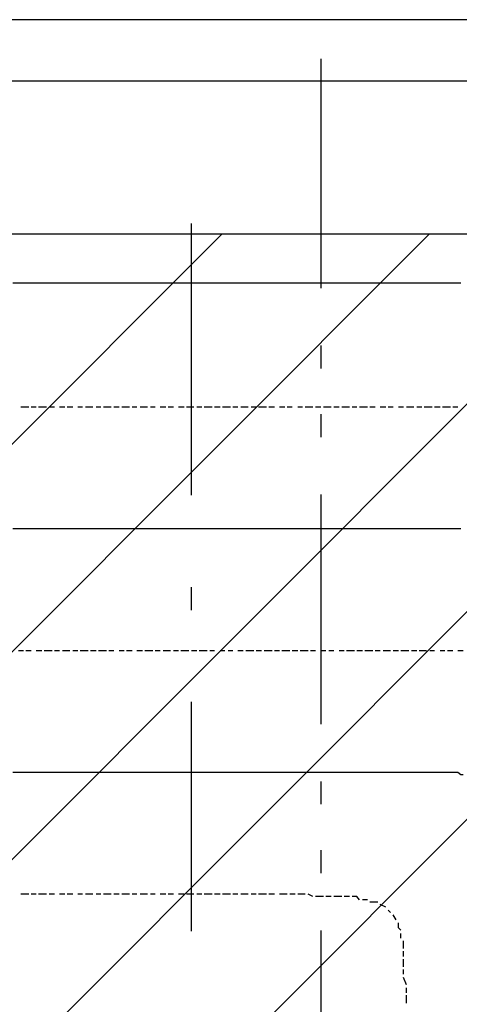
# Model space of a CAD drawing. Extents: x 997 to 109698, y 921 to 94021.
# Tile 605 of 656: x 26205 to 26924, y 57427 to 59036. Entities that reach past the tile are written whole.
import ezdxf

# ---------------------------------------------------------------- set-up
doc = ezdxf.new("R2010")
doc.units = 0
doc.header["$MEASUREMENT"] = 0
for name, color, linetype in [('12', 7, 'CONTINUOUS'), ('28', 7, 'CONTINUOUS'), ('40', 7, 'CONTINUOUS')]:
    doc.layers.add(name, color=color, linetype=linetype)

msp = doc.modelspace()

# ---------------------------------------------------------------- linework, layer by layer
at = {"layer": '12', "color": 5}
for p, q in [((26206.630503, 58605.563401), (26193.630503, 58605.563401)), ((26214.630503, 58605.563401), (26206.630503, 58605.563401)), ((26223.630503, 58605.563401), (26214.630503, 58605.563401)), ((26235.630503, 58605.563401), (26223.630503, 58605.563401)), ((26244.630503, 58605.563401), (26235.630503, 58605.563401)), ((26257.630503, 58605.563401), (26244.630503, 58605.563401)), ((26265.630503, 58605.563401), (26257.630503, 58605.563401)), ((26274.630503, 58605.563401), (26265.630503, 58605.563401)), ((26286.630503, 58605.563401), (26274.630503, 58605.563401)), ((26295.630503, 58605.563401), (26286.630503, 58605.563401)), ((26303.630503, 58605.563401), (26295.630503, 58605.563401)), ((26316.630503, 58605.563401), (26303.630503, 58605.563401)), ((26324.630503, 58605.563401), (26316.630503, 58605.563401)), ((26333.630503, 58605.563401), (26324.630503, 58605.563401)), ((26346.630503, 58605.563401), (26333.630503, 58605.563401)), ((26354.630503, 58605.563401), (26346.630503, 58605.563401)), ((26367.630503, 58605.563401), (26354.630503, 58605.563401)), ((26375.630503, 58605.563401), (26367.630503, 58605.563401)), ((26384.630503, 58605.563401), (26375.630503, 58605.563401)), ((26396.630503, 58605.563401), (26384.630503, 58605.563401)), ((26405.630503, 58605.563401), (26396.630503, 58605.563401)), ((26413.630503, 58605.563401), (26405.630503, 58605.563401)), ((26426.630503, 58605.563401), (26413.630503, 58605.563401)), ((26434.630503, 58605.563401), (26426.630503, 58605.563401)), ((26443.630503, 58605.563401), (26434.630503, 58605.563401)), ((26456.630503, 58605.563401), (26443.630503, 58605.563401)), ((26464.630503, 58605.563401), (26456.630503, 58605.563401)), ((26477.630503, 58605.563401), (26464.630503, 58605.563401)), ((26485.630503, 58605.563401), (26477.630503, 58605.563401)), ((26494.630503, 58605.563401), (26485.630503, 58605.563401)), ((26506.630503, 58605.563401), (26494.630503, 58605.563401)), ((26515.630503, 58605.563401), (26506.630503, 58605.563401)), ((26523.630503, 58605.563401), (26515.630503, 58605.563401)), ((26536.630503, 58605.563401), (26523.630503, 58605.563401)), ((26545.630503, 58605.563401), (26536.630503, 58605.563401)), ((26553.630503, 58605.563401), (26545.630503, 58605.563401)), ((26566.630503, 58605.563401), (26553.630503, 58605.563401)), ((26574.630503, 58605.563401), (26566.630503, 58605.563401)), ((26587.630503, 58605.563401), (26574.630503, 58605.563401)), ((26595.630503, 58605.563401), (26587.630503, 58605.563401)), ((26604.630503, 58605.563401), (26595.630503, 58605.563401)), ((26617.630503, 58605.563401), (26604.630503, 58605.563401)), ((26625.630503, 58605.563401), (26617.630503, 58605.563401)), ((26633.630503, 58605.563401), (26625.630503, 58605.563401)), ((26646.630503, 58605.563401), (26633.630503, 58605.563401)), ((26655.630503, 58605.563401), (26646.630503, 58605.563401)), ((26663.630503, 58605.563401), (26655.630503, 58605.563401)), ((26676.630503, 58605.563401), (26663.630503, 58605.563401)), ((26684.630503, 58605.563401), (26676.630503, 58605.563401)), ((26697.630503, 58605.563401), (26684.630503, 58605.563401)), ((26705.630503, 58605.563401), (26697.630503, 58605.563401)), ((26714.630503, 58605.563401), (26705.630503, 58605.563401)), ((26727.630503, 58605.563401), (26714.630503, 58605.563401)), ((26735.630503, 58605.563401), (26727.630503, 58605.563401)), ((26744.630503, 58605.563401), (26735.630503, 58605.563401)), ((26756.630503, 58605.563401), (26744.630503, 58605.563401)), ((26765.630503, 58605.563401), (26756.630503, 58605.563401)), ((26773.630503, 58605.563401), (26765.630503, 58605.563401)), ((26786.630503, 58605.563401), (26773.630503, 58605.563401)), ((26794.630503, 58605.563401), (26786.630503, 58605.563401)), ((26803.630503, 58605.563401), (26794.630503, 58605.563401)), ((26815.630503, 58605.563401), (26803.630503, 58605.563401)), ((26824.630503, 58605.563401), (26815.630503, 58605.563401)), ((26837.630503, 58605.563401), (26824.630503, 58605.563401)), ((26845.630503, 58605.563401), (26837.630503, 58605.563401)), ((26854.630503, 58605.563401), (26845.630503, 58605.563401)), ((26866.630503, 58605.563401), (26854.630503, 58605.563401)), ((26875.630503, 58605.563401), (26866.630503, 58605.563401)), ((26883.630503, 58605.563401), (26875.630503, 58605.563401)), ((26896.630503, 58605.563401), (26883.630503, 58605.563401)), ((26904.630503, 58605.563401), (26896.630503, 58605.563401)), ((26913.630503, 58605.563401), (26904.630503, 58605.563401)), ((26926.630503, 58605.563401), (26913.630503, 58605.563401)), ((26206.630503, 58203.563401), (26193.630503, 58203.563401)), ((26214.630503, 58203.563401), (26206.630503, 58203.563401)), ((26223.630503, 58203.563401), (26214.630503, 58203.563401)), ((26235.630503, 58203.563401), (26223.630503, 58203.563401)), ((26244.630503, 58203.563401), (26235.630503, 58203.563401)), ((26257.630503, 58203.563401), (26244.630503, 58203.563401)), ((26265.630503, 58203.563401), (26257.630503, 58203.563401)), ((26274.630503, 58203.563401), (26265.630503, 58203.563401)), ((26286.630503, 58203.563401), (26274.630503, 58203.563401)), ((26295.630503, 58203.563401), (26286.630503, 58203.563401)), ((26303.630503, 58203.563401), (26295.630503, 58203.563401)), ((26316.630503, 58203.563401), (26303.630503, 58203.563401)), ((26324.630503, 58203.563401), (26316.630503, 58203.563401)), ((26333.630503, 58203.563401), (26324.630503, 58203.563401)), ((26346.630503, 58203.563401), (26333.630503, 58203.563401)), ((26354.630503, 58203.563401), (26346.630503, 58203.563401)), ((26367.630503, 58203.563401), (26354.630503, 58203.563401)), ((26375.630503, 58203.563401), (26367.630503, 58203.563401)), ((26384.630503, 58203.563401), (26375.630503, 58203.563401)), ((26396.630503, 58203.563401), (26384.630503, 58203.563401)), ((26405.630503, 58203.563401), (26396.630503, 58203.563401)), ((26413.630503, 58203.563401), (26405.630503, 58203.563401)), ((26426.630503, 58203.563401), (26413.630503, 58203.563401)), ((26434.630503, 58203.563401), (26426.630503, 58203.563401)), ((26443.630503, 58203.563401), (26434.630503, 58203.563401)), ((26456.630503, 58203.563401), (26443.630503, 58203.563401)), ((26464.630503, 58203.563401), (26456.630503, 58203.563401)), ((26477.630503, 58203.563401), (26464.630503, 58203.563401)), ((26485.630503, 58203.563401), (26477.630503, 58203.563401)), ((26494.630503, 58203.563401), (26485.630503, 58203.563401)), ((26506.630503, 58203.563401), (26494.630503, 58203.563401)), ((26515.630503, 58203.563401), (26506.630503, 58203.563401)), ((26523.630503, 58203.563401), (26515.630503, 58203.563401)), ((26536.630503, 58203.563401), (26523.630503, 58203.563401)), ((26545.630503, 58203.563401), (26536.630503, 58203.563401)), ((26553.630503, 58203.563401), (26545.630503, 58203.563401)), ((26566.630503, 58203.563401), (26553.630503, 58203.563401)), ((26574.630503, 58203.563401), (26566.630503, 58203.563401)), ((26587.630503, 58203.563401), (26574.630503, 58203.563401)), ((26595.630503, 58203.563401), (26587.630503, 58203.563401)), ((26604.630503, 58203.563401), (26595.630503, 58203.563401)), ((26617.630503, 58203.563401), (26604.630503, 58203.563401)), ((26625.630503, 58203.563401), (26617.630503, 58203.563401)), ((26633.630503, 58203.563401), (26625.630503, 58203.563401)), ((26646.630503, 58203.563401), (26633.630503, 58203.563401)), ((26655.630503, 58203.563401), (26646.630503, 58203.563401)), ((26663.630503, 58203.563401), (26655.630503, 58203.563401)), ((26676.630503, 58203.563401), (26663.630503, 58203.563401)), ((26684.630503, 58203.563401), (26676.630503, 58203.563401)), ((26697.630503, 58203.563401), (26684.630503, 58203.563401)), ((26705.630503, 58203.563401), (26697.630503, 58203.563401)), ((26714.630503, 58203.563401), (26705.630503, 58203.563401)), ((26727.630503, 58203.563401), (26714.630503, 58203.563401)), ((26735.630503, 58203.563401), (26727.630503, 58203.563401)), ((26744.630503, 58203.563401), (26735.630503, 58203.563401)), ((26756.630503, 58203.563401), (26744.630503, 58203.563401)), ((26765.630503, 58203.563401), (26756.630503, 58203.563401)), ((26773.630503, 58203.563401), (26765.630503, 58203.563401)), ((26786.630503, 58203.563401), (26773.630503, 58203.563401)), ((26794.630503, 58203.563401), (26786.630503, 58203.563401)), ((26803.630503, 58203.563401), (26794.630503, 58203.563401)), ((26815.630503, 58203.563401), (26803.630503, 58203.563401)), ((26824.630503, 58203.563401), (26815.630503, 58203.563401)), ((26837.630503, 58203.563401), (26824.630503, 58203.563401)), ((26845.630503, 58203.563401), (26837.630503, 58203.563401)), ((26854.630503, 58203.563401), (26845.630503, 58203.563401)), ((26866.630503, 58203.563401), (26854.630503, 58203.563401)), ((26875.630503, 58203.563401), (26866.630503, 58203.563401)), ((26883.630503, 58203.563401), (26875.630503, 58203.563401)), ((26896.630503, 58203.563401), (26883.630503, 58203.563401)), ((26904.630503, 58203.563401), (26896.630503, 58203.563401)), ((26913.630503, 58203.563401), (26904.630503, 58203.563401)), ((26926.630503, 58203.563401), (26913.630503, 58203.563401)), ((26206.630503, 57805.563401), (26193.630503, 57805.563401)), ((26214.630503, 57805.563401), (26206.630503, 57805.563401)), ((26223.630503, 57805.563401), (26214.630503, 57805.563401)), ((26235.630503, 57805.563401), (26223.630503, 57805.563401)), ((26244.630503, 57805.563401), (26235.630503, 57805.563401)), ((26257.630503, 57805.563401), (26244.630503, 57805.563401)), ((26265.630503, 57805.563401), (26257.630503, 57805.563401)), ((26274.630503, 57805.563401), (26265.630503, 57805.563401)), ((26286.630503, 57805.563401), (26274.630503, 57805.563401)), ((26295.630503, 57805.563401), (26286.630503, 57805.563401)), ((26303.630503, 57805.563401), (26295.630503, 57805.563401)), ((26316.630503, 57805.563401), (26303.630503, 57805.563401)), ((26324.630503, 57805.563401), (26316.630503, 57805.563401)), ((26333.630503, 57805.563401), (26324.630503, 57805.563401)), ((26346.630503, 57805.563401), (26333.630503, 57805.563401)), ((26354.630503, 57805.563401), (26346.630503, 57805.563401)), ((26367.630503, 57805.563401), (26354.630503, 57805.563401)), ((26375.630503, 57805.563401), (26367.630503, 57805.563401)), ((26384.630503, 57805.563401), (26375.630503, 57805.563401)), ((26396.630503, 57805.563401), (26384.630503, 57805.563401)), ((26405.630503, 57805.563401), (26396.630503, 57805.563401)), ((26413.630503, 57805.563401), (26405.630503, 57805.563401)), ((26426.630503, 57805.563401), (26413.630503, 57805.563401)), ((26434.630503, 57805.563401), (26426.630503, 57805.563401)), ((26443.630503, 57805.563401), (26434.630503, 57805.563401)), ((26456.630503, 57805.563401), (26443.630503, 57805.563401)), ((26464.630503, 57805.563401), (26456.630503, 57805.563401)), ((26477.630503, 57805.563401), (26464.630503, 57805.563401)), ((26485.630503, 57805.563401), (26477.630503, 57805.563401)), ((26494.630503, 57805.563401), (26485.630503, 57805.563401)), ((26506.630503, 57805.563401), (26494.630503, 57805.563401)), ((26515.630503, 57805.563401), (26506.630503, 57805.563401)), ((26523.630503, 57805.563401), (26515.630503, 57805.563401)), ((26536.630503, 57805.563401), (26523.630503, 57805.563401)), ((26545.630503, 57805.563401), (26536.630503, 57805.563401)), ((26553.630503, 57805.563401), (26545.630503, 57805.563401)), ((26566.630503, 57805.563401), (26553.630503, 57805.563401)), ((26574.630503, 57805.563401), (26566.630503, 57805.563401)), ((26587.630503, 57805.563401), (26574.630503, 57805.563401)), ((26595.630503, 57805.563401), (26587.630503, 57805.563401)), ((26604.630503, 57805.563401), (26595.630503, 57805.563401)), ((26617.630503, 57805.563401), (26604.630503, 57805.563401)), ((26625.630503, 57805.563401), (26617.630503, 57805.563401)), ((26633.630503, 57805.563401), (26625.630503, 57805.563401)), ((26646.630503, 57805.563401), (26633.630503, 57805.563401)), ((26655.630503, 57805.563401), (26646.630503, 57805.563401)), ((26663.630503, 57805.563401), (26655.630503, 57805.563401)), ((26676.630503, 57805.563401), (26663.630503, 57805.563401)), ((26684.630503, 57805.563401), (26676.630503, 57805.563401)), ((26697.630503, 57805.563401), (26684.630503, 57805.563401)), ((26705.630503, 57805.563401), (26697.630503, 57805.563401)), ((26714.630503, 57805.563401), (26705.630503, 57805.563401)), ((26727.630503, 57805.563401), (26714.630503, 57805.563401)), ((26735.630503, 57805.563401), (26727.630503, 57805.563401)), ((26744.630503, 57805.563401), (26735.630503, 57805.563401)), ((26756.630503, 57805.563401), (26744.630503, 57805.563401)), ((26765.630503, 57805.563401), (26756.630503, 57805.563401)), ((26773.630503, 57805.563401), (26765.630503, 57805.563401)), ((26786.630503, 57805.563401), (26773.630503, 57805.563401)), ((26794.630503, 57805.563401), (26786.630503, 57805.563401)), ((26803.630503, 57805.563401), (26794.630503, 57805.563401)), ((26815.630503, 57805.563401), (26803.630503, 57805.563401)), ((26824.630503, 57805.563401), (26815.630503, 57805.563401)), ((26837.630503, 57805.563401), (26824.630503, 57805.563401)), ((26841.630503, 57805.563401), (26837.630503, 57805.563401)), ((26849.630503, 57805.563401), (26841.630503, 57805.563401)), ((26858.630503, 57805.563401), (26849.630503, 57805.563401)), ((26870.630503, 57805.563401), (26858.630503, 57805.563401)), ((26879.630503, 57805.563401), (26870.630503, 57805.563401)), ((26892.630503, 57805.563401), (26879.630503, 57805.563401)), ((26900.630503, 57805.563401), (26892.630503, 57805.563401)), ((26909.630503, 57805.563401), (26900.630503, 57805.563401)), ((26921.630503, 57805.563401), (26909.630503, 57805.563401))]:
    msp.add_line(p, q, dxfattribs=at)
at = {"layer": '12', "color": 1}
for p, q in [((26219.630503, 58402.563401), (26206.630503, 58402.563401)), ((26231.630503, 58402.563401), (26223.630503, 58402.563401)), ((26248.630503, 58402.563401), (26235.630503, 58402.563401)), ((26261.630503, 58402.563401), (26252.630503, 58402.563401)), ((26278.630503, 58402.563401), (26269.630503, 58402.563401)), ((26291.630503, 58402.563401), (26282.630503, 58402.563401)), ((26307.630503, 58402.563401), (26299.630503, 58402.563401)), ((26324.630503, 58402.563401), (26312.630503, 58402.563401)), ((26337.630503, 58402.563401), (26329.630503, 58402.563401)), ((26354.630503, 58402.563401), (26341.630503, 58402.563401)), ((26367.630503, 58402.563401), (26358.630503, 58402.563401)), ((26384.630503, 58402.563401), (26371.630503, 58402.563401)), ((26396.630503, 58402.563401), (26388.630503, 58402.563401)), ((26413.630503, 58402.563401), (26401.630503, 58402.563401)), ((26426.630503, 58402.563401), (26418.630503, 58402.563401)), ((26443.630503, 58402.563401), (26434.630503, 58402.563401)), ((26456.630503, 58402.563401), (26447.630503, 58402.563401)), ((26473.630503, 58402.563401), (26464.630503, 58402.563401)), ((26489.630503, 58402.563401), (26477.630503, 58402.563401)), ((26502.630503, 58402.563401), (26494.630503, 58402.563401)), ((26519.630503, 58402.563401), (26506.630503, 58402.563401)), ((26532.630503, 58402.563401), (26523.630503, 58402.563401)), ((26549.630503, 58402.563401), (26536.630503, 58402.563401)), ((26561.630503, 58402.563401), (26553.630503, 58402.563401)), ((26578.630503, 58402.563401), (26566.630503, 58402.563401)), ((26591.630503, 58402.563401), (26583.630503, 58402.563401)), ((26608.630503, 58402.563401), (26595.630503, 58402.563401)), ((26621.630503, 58402.563401), (26612.630503, 58402.563401)), ((26638.630503, 58402.563401), (26629.630503, 58402.563401)), ((26650.630503, 58402.563401), (26642.630503, 58402.563401)), ((26667.630503, 58402.563401), (26659.630503, 58402.563401)), ((26684.630503, 58402.563401), (26671.630503, 58402.563401)), ((26697.630503, 58402.563401), (26688.630503, 58402.563401)), ((26714.630503, 58402.563401), (26701.630503, 58402.563401)), ((26727.630503, 58402.563401), (26718.630503, 58402.563401)), ((26744.630503, 58402.563401), (26731.630503, 58402.563401)), ((26756.630503, 58402.563401), (26748.630503, 58402.563401)), ((26773.630503, 58402.563401), (26760.630503, 58402.563401)), ((26786.630503, 58402.563401), (26777.630503, 58402.563401)), ((26803.630503, 58402.563401), (26794.630503, 58402.563401)), ((26815.630503, 58402.563401), (26807.630503, 58402.563401)), ((26832.630503, 58402.563401), (26824.630503, 58402.563401)), ((26849.630503, 58402.563401), (26837.630503, 58402.563401)), ((26862.630503, 58402.563401), (26854.630503, 58402.563401)), ((26879.630503, 58402.563401), (26866.630503, 58402.563401)), ((26892.630503, 58402.563401), (26883.630503, 58402.563401)), ((26909.630503, 58402.563401), (26896.630503, 58402.563401)), ((26921.630503, 58402.563401), (26913.630503, 58402.563401)), ((26210.630503, 58004.563401), (26202.630503, 58004.563401)), ((26223.630503, 58004.563401), (26214.630503, 58004.563401)), ((26240.630503, 58004.563401), (26231.630503, 58004.563401)), ((26257.630503, 58004.563401), (26244.630503, 58004.563401)), ((26269.630503, 58004.563401), (26261.630503, 58004.563401)), ((26286.630503, 58004.563401), (26274.630503, 58004.563401)), ((26299.630503, 58004.563401), (26291.630503, 58004.563401)), ((26316.630503, 58004.563401), (26303.630503, 58004.563401)), ((26329.630503, 58004.563401), (26320.630503, 58004.563401)), ((26346.630503, 58004.563401), (26333.630503, 58004.563401)), ((26358.630503, 58004.563401), (26350.630503, 58004.563401)), ((26375.630503, 58004.563401), (26367.630503, 58004.563401)), ((26388.630503, 58004.563401), (26379.630503, 58004.563401)), ((26405.630503, 58004.563401), (26396.630503, 58004.563401)), ((26422.630503, 58004.563401), (26409.630503, 58004.563401)), ((26434.630503, 58004.563401), (26426.630503, 58004.563401)), ((26451.630503, 58004.563401), (26439.630503, 58004.563401)), ((26464.630503, 58004.563401), (26456.630503, 58004.563401)), ((26481.630503, 58004.563401), (26468.630503, 58004.563401)), ((26494.630503, 58004.563401), (26485.630503, 58004.563401)), ((26511.630503, 58004.563401), (26498.630503, 58004.563401)), ((26523.630503, 58004.563401), (26515.630503, 58004.563401)), ((26540.630503, 58004.563401), (26532.630503, 58004.563401)), ((26553.630503, 58004.563401), (26545.630503, 58004.563401)), ((26570.630503, 58004.563401), (26561.630503, 58004.563401)), ((26587.630503, 58004.563401), (26574.630503, 58004.563401)), ((26600.630503, 58004.563401), (26591.630503, 58004.563401)), ((26617.630503, 58004.563401), (26604.630503, 58004.563401)), ((26629.630503, 58004.563401), (26621.630503, 58004.563401)), ((26646.630503, 58004.563401), (26633.630503, 58004.563401)), ((26659.630503, 58004.563401), (26650.630503, 58004.563401)), ((26676.630503, 58004.563401), (26663.630503, 58004.563401)), ((26688.630503, 58004.563401), (26680.630503, 58004.563401)), ((26705.630503, 58004.563401), (26697.630503, 58004.563401)), ((26718.630503, 58004.563401), (26710.630503, 58004.563401)), ((26735.630503, 58004.563401), (26727.630503, 58004.563401)), ((26752.630503, 58004.563401), (26739.630503, 58004.563401)), ((26765.630503, 58004.563401), (26756.630503, 58004.563401)), ((26782.630503, 58004.563401), (26769.630503, 58004.563401)), ((26794.630503, 58004.563401), (26786.630503, 58004.563401)), ((26811.630503, 58004.563401), (26799.630503, 58004.563401)), ((26824.630503, 58004.563401), (26815.630503, 58004.563401)), ((26841.630503, 58004.563401), (26828.630503, 58004.563401)), ((26854.630503, 58004.563401), (26845.630503, 58004.563401)), ((26870.630503, 58004.563401), (26858.630503, 58004.563401)), ((26883.630503, 58004.563401), (26875.630503, 58004.563401)), ((26900.630503, 58004.563401), (26892.630503, 58004.563401)), ((26913.630503, 58004.563401), (26904.630503, 58004.563401)), ((26930.630503, 58004.563401), (26921.630503, 58004.563401)), ((26219.630503, 57606.563401), (26206.630503, 57606.563401)), ((26231.630503, 57606.563401), (26223.630503, 57606.563401)), ((26248.630503, 57606.563401), (26235.630503, 57606.563401)), ((26261.630503, 57606.563401), (26252.630503, 57606.563401)), ((26278.630503, 57606.563401), (26269.630503, 57606.563401)), ((26291.630503, 57606.563401), (26282.630503, 57606.563401)), ((26307.630503, 57606.563401), (26299.630503, 57606.563401)), ((26324.630503, 57606.563401), (26312.630503, 57606.563401)), ((26337.630503, 57606.563401), (26329.630503, 57606.563401)), ((26354.630503, 57606.563401), (26341.630503, 57606.563401)), ((26367.630503, 57606.563401), (26358.630503, 57606.563401)), ((26384.630503, 57606.563401), (26371.630503, 57606.563401)), ((26396.630503, 57606.563401), (26388.630503, 57606.563401)), ((26413.630503, 57606.563401), (26401.630503, 57606.563401)), ((26426.630503, 57606.563401), (26418.630503, 57606.563401)), ((26443.630503, 57606.563401), (26434.630503, 57606.563401)), ((26456.630503, 57606.563401), (26447.630503, 57606.563401)), ((26473.630503, 57606.563401), (26464.630503, 57606.563401)), ((26489.630503, 57606.563401), (26477.630503, 57606.563401)), ((26502.630503, 57606.563401), (26494.630503, 57606.563401)), ((26519.630503, 57606.563401), (26506.630503, 57606.563401)), ((26532.630503, 57606.563401), (26523.630503, 57606.563401)), ((26549.630503, 57606.563401), (26536.630503, 57606.563401)), ((26561.630503, 57606.563401), (26553.630503, 57606.563401)), ((26578.630503, 57606.563401), (26566.630503, 57606.563401)), ((26591.630503, 57606.563401), (26583.630503, 57606.563401)), ((26608.630503, 57606.563401), (26595.630503, 57606.563401)), ((26621.630503, 57606.563401), (26612.630503, 57606.563401)), ((26633.630503, 57606.563401), (26629.630503, 57606.563401)), ((26642.630503, 57606.563401), (26633.630503, 57606.563401)), ((26655.630503, 57606.563401), (26646.630503, 57606.563401)), ((26671.630503, 57606.563401), (26659.630503, 57606.563401)), ((26684.630503, 57602.563401), (26676.630503, 57606.563401)), ((26701.630503, 57602.563401), (26688.630503, 57602.563401)), ((26714.630503, 57602.563401), (26705.630503, 57602.563401)), ((26731.630503, 57602.563401), (26718.630503, 57602.563401)), ((26744.630503, 57602.563401), (26735.630503, 57602.563401)), ((26773.630503, 57597.563401), (26765.630503, 57597.563401)), ((26790.630503, 57593.563401), (26777.630503, 57593.563401)), ((26803.630503, 57585.563401), (26794.630503, 57589.563401)), ((26811.630503, 57576.563401), (26807.630503, 57580.563401)), ((26820.630503, 57564.563401), (26815.630503, 57572.563401)), ((26828.630503, 57534.563401), (26828.630503, 57542.563401)), ((26832.630503, 57517.563401), (26832.630503, 57530.563401)), ((26832.630503, 57504.563401), (26832.630503, 57513.563401)), ((26832.630503, 57487.563401), (26832.630503, 57500.563401)), ((26832.630503, 57475.563401), (26832.630503, 57483.563401)), ((26837.630503, 57458.563401), (26832.630503, 57470.563401)), ((26837.630503, 57445.563401), (26837.630503, 57453.563401)), ((26837.630503, 57428.563401), (26837.630503, 57441.563401))]:
    msp.add_line(p, q, dxfattribs=at)
at = {"layer": '12', "color": 5}
msp.add_lwpolyline([(26930.630503, 57801.563401), (26926.630503, 57801.563401), (26921.630503, 57805.563401)], dxfattribs=at)
at = {"layer": '12', "color": 1}
for points in [[(26760.630503, 57597.563401), (26756.630503, 57602.563401), (26748.630503, 57602.563401)], [(26828.630503, 57547.563401), (26824.630503, 57551.563401), (26824.630503, 57559.563401)]]:
    msp.add_lwpolyline(points, dxfattribs=at)
at = {"layer": '28', "color": 4}
for p, q in [((26485.630503, 58258.563401), (26485.630503, 58702.563401)), ((26485.630503, 57546.063401), (26485.630503, 57921.063401))]:
    msp.add_line(p, q, dxfattribs=at)
at = {"layer": '28', "color": 2}
for p, q in [((12970.627, 45120.658275), (26535.923963, 58685.955237)), ((13310.038255, 45120.658275), (26875.335218, 58685.955237)), ((13472.636205, 44943.844969), (27214.746473, 58685.955237)), ((13472.636205, 44604.433715), (27554.157728, 58685.955237)), ((13472.636205, 44265.02246), (27893.568983, 58685.955237))]:
    msp.add_line(p, q, dxfattribs=at)
at = {"layer": '28', "color": 4, "linetype": 'Continuous'}
msp.add_line((26485.630503, 58071.063401), (26485.630503, 58108.563401), dxfattribs=at)
at = {"layer": '40', "color": 8, "linetype": 'Continuous'}
for p, q in [((27697.918455, 59035.955237), (25697.918455, 59035.955237)), ((26697.636205, 58972.204238), (26697.636205, 58597.204238)), ((25697.918455, 58935.955237), (27697.918455, 58935.955237)), ((6572.636205, 58685.955237), (36822.636205, 58685.955237)), ((26697.636205, 58503.454238), (26697.636205, 58465.954238)), ((26697.636205, 58390.954238), (26697.636205, 58353.454238)), ((26697.636205, 58259.704238), (26697.636205, 57884.704238)), ((26697.636205, 57790.954238), (26697.636205, 57753.454238)), ((26697.636205, 57678.454238), (26697.636205, 57640.954238)), ((26697.636205, 57547.204238), (26697.636205, 57172.204238))]:
    msp.add_line(p, q, dxfattribs=at)

doc.saveas('drawing.dxf')
